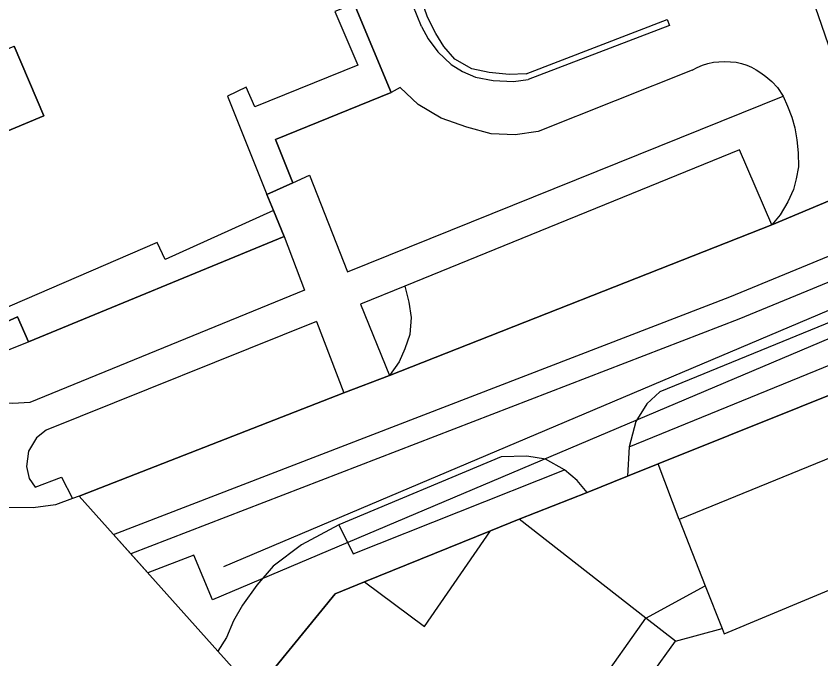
# Model space of a CAD drawing. Extents: x -264070 to -262271, y -1238894 to -1238141.
# Drawn here: x -263350.2 to -263298.3, y -1238871.3 to -1238829.8 of the extents above; entities that cross this region are included whole.
import ezdxf

# ---------------------------------------------------------------- set-up
doc = ezdxf.new("R2010")
doc.units = 0
for name, color, linetype in [('body_kn', 7, 'Continuous'), ('katuz_linie', 7, 'Continuous'), ('kladpar_hranice', 7, 'Continuous'), ('kladpar_plochy', 7, 'Continuous'), ('linie', 7, 'Continuous'), ('tarchy_linie', 7, 'Continuous'), ('zappar_hrandruhpozemk', 7, 'Continuous'), ('zuob_linie', 7, 'Continuous'), ('zuob_plochy', 7, 'Continuous')]:
    doc.layers.add(name, color=color, linetype=linetype)

msp = doc.modelspace()

# ---------------------------------------------------------------- linework, layer by layer
at = {"layer": 'body_kn'}
for p, q in [((-263323.63, -1238829.89), (-263323.63, -1238829.89)), ((-263308.18, -1238830.05), (-263308.18, -1238830.05)), ((-263308.18, -1238830.05), (-263308.18, -1238830.05)), ((-263324.03, -1238830.48), (-263324.03, -1238830.48)), ((-263308.04, -1238830.42), (-263308.04, -1238830.42)), ((-263308.04, -1238830.42), (-263308.04, -1238830.42)), ((-263323.1, -1238830.94), (-263323.1, -1238830.94)), ((-263323.59, -1238831.29), (-263323.59, -1238831.29)), ((-263322.98, -1238832.12), (-263322.98, -1238832.12)), ((-263322.59, -1238831.79), (-263322.59, -1238831.79)), ((-263321.88, -1238832.6), (-263321.88, -1238832.6)), ((-263305.21, -1238832.8), (-263305.21, -1238832.8)), ((-263304.85, -1238832.76), (-263304.85, -1238832.76)), ((-263304.48, -1238832.74), (-263304.48, -1238832.74)), ((-263304.11, -1238832.76), (-263304.11, -1238832.76)), ((-263303.75, -1238832.8), (-263303.75, -1238832.8)), ((-263328.14, -1238832.99), (-263328.14, -1238832.99)), ((-263322.11, -1238832.93), (-263322.11, -1238832.93)), ((-263320.79, -1238833.21), (-263320.79, -1238833.21)), ((-263306.58, -1238833.3), (-263306.58, -1238833.3)), ((-263306.25, -1238833.13), (-263306.25, -1238833.13)), ((-263305.91, -1238832.99), (-263305.91, -1238832.99)), ((-263305.56, -1238832.88), (-263305.56, -1238832.88)), ((-263303.4, -1238832.88), (-263303.4, -1238832.88)), ((-263303.05, -1238832.99), (-263303.05, -1238832.99)), ((-263302.75, -1238833.11), (-263302.75, -1238833.11)), ((-263302.44, -1238833.29), (-263302.44, -1238833.29)), ((-263321.38, -1238833.39), (-263321.38, -1238833.39)), ((-263320.55, -1238833.76), (-263320.55, -1238833.76)), ((-263319.66, -1238833.45), (-263319.66, -1238833.45)), ((-263318.38, -1238833.58), (-263318.38, -1238833.58)), ((-263317.28, -1238833.54), (-263317.28, -1238833.54)), ((-263302.15, -1238833.47), (-263302.15, -1238833.47)), ((-263301.83, -1238833.72), (-263301.83, -1238833.72)), ((-263319.41, -1238833.98), (-263319.41, -1238833.98)), ((-263318.1, -1238834.04), (-263318.1, -1238834.04)), ((-263317.14, -1238833.91), (-263317.14, -1238833.91)), ((-263301.45, -1238834.03), (-263301.45, -1238834.03)), ((-263335.33, -1238834.41), (-263335.33, -1238834.41)), ((-263325.99, -1238834.75), (-263325.99, -1238834.75)), ((-263325.41, -1238834.43), (-263325.41, -1238834.43)), ((-263325.41, -1238834.43), (-263325.41, -1238834.43)), ((-263301.08, -1238834.42), (-263301.08, -1238834.42)), ((-263336.54, -1238834.98), (-263336.54, -1238834.98)), ((-263336.54, -1238834.98), (-263336.54, -1238834.98)), ((-263300.71, -1238834.99), (-263300.71, -1238834.99)), ((-263334.78, -1238835.67), (-263334.78, -1238835.67)), ((-263324.24, -1238835.52), (-263324.24, -1238835.52)), ((-263300.43, -1238835.63), (-263300.43, -1238835.63)), ((-263348.37, -1238836.24), (-263348.37, -1238836.24)), ((-263322.75, -1238836.4), (-263322.75, -1238836.4)), ((-263300.16, -1238836.33), (-263300.16, -1238836.33)), ((-263321.11, -1238836.99), (-263321.11, -1238836.99)), ((-263319.54, -1238837.42), (-263319.54, -1238837.42)), ((-263317.98, -1238837.48), (-263317.98, -1238837.48)), ((-263316.51, -1238837.27), (-263316.51, -1238837.27)), ((-263316.51, -1238837.27), (-263316.51, -1238837.27)), ((-263299.95, -1238837.03), (-263299.95, -1238837.03)), ((-263333.43, -1238837.77), (-263333.43, -1238837.77)), ((-263299.83, -1238837.79), (-263299.83, -1238837.79)), ((-263303.52, -1238838.45), (-263303.52, -1238838.45)), ((-263299.74, -1238838.63), (-263299.74, -1238838.63)), ((-263299.73, -1238839.54), (-263299.73, -1238839.54)), ((-263331.25, -1238840.07), (-263331.25, -1238840.07)), ((-263332.32, -1238840.56), (-263332.32, -1238840.56)), ((-263332.32, -1238840.56), (-263332.32, -1238840.56)), ((-263299.88, -1238840.32), (-263299.88, -1238840.32)), ((-263300.05, -1238841), (-263300.05, -1238841)), ((-263333.99, -1238841.33), (-263333.99, -1238841.33)), ((-263300.41, -1238841.79), (-263300.41, -1238841.79)), ((-263333.57, -1238842.36), (-263333.57, -1238842.36)), ((-263333.57, -1238842.36), (-263333.57, -1238842.36)), ((-263300.9, -1238842.64), (-263300.9, -1238842.64)), ((-263301.43, -1238843.27), (-263301.43, -1238843.27)), ((-263301.43, -1238843.27), (-263301.43, -1238843.27)), ((-263332.88, -1238844.03), (-263332.88, -1238844.03)), ((-263332.88, -1238844.03), (-263332.88, -1238844.03)), ((-263341.06, -1238844.41), (-263341.06, -1238844.41)), ((-263340.54, -1238845.52), (-263340.54, -1238845.52)), ((-263328.79, -1238846.3), (-263328.79, -1238846.3)), ((-263325.09, -1238847.23), (-263325.09, -1238847.23)), ((-263325.09, -1238847.23), (-263325.09, -1238847.23)), ((-263331.56, -1238847.49), (-263331.56, -1238847.49)), ((-263331.56, -1238847.49), (-263331.56, -1238847.49)), ((-263324.84, -1238848.26), (-263324.84, -1238848.26)), ((-263304.14, -1238847.91), (-263304.14, -1238847.91)), ((-263327.96, -1238848.4), (-263327.96, -1238848.4)), ((-263350.07, -1238849.2), (-263350.07, -1238849.2)), ((-263324.69, -1238849.24), (-263324.69, -1238849.24)), ((-263303.57, -1238849.35), (-263303.57, -1238849.35)), ((-263330.79, -1238849.5), (-263330.79, -1238849.5)), ((-263324.78, -1238850.35), (-263324.78, -1238850.35)), ((-263349.35, -1238850.83), (-263349.35, -1238850.83)), ((-263325.09, -1238851.28), (-263325.09, -1238851.28)), ((-263325.46, -1238852.1), (-263325.46, -1238852.1)), ((-263326.09, -1238853), (-263326.09, -1238853)), ((-263308.65, -1238854.04), (-263308.65, -1238854.04)), ((-263329.03, -1238854.1), (-263329.03, -1238854.1)), ((-263349.28, -1238854.72), (-263349.28, -1238854.72)), ((-263349.28, -1238854.72), (-263349.28, -1238854.72)), ((-263309.49, -1238854.82), (-263309.49, -1238854.82)), ((-263310.21, -1238855.96), (-263310.21, -1238855.96)), ((-263348.23, -1238856.52), (-263348.23, -1238856.52)), ((-263348.23, -1238856.52), (-263348.23, -1238856.52)), ((-263348.85, -1238857.01), (-263348.85, -1238857.01)), ((-263310.63, -1238857.58), (-263310.63, -1238857.58)), ((-263310.63, -1238857.58), (-263310.63, -1238857.58)), ((-263349.37, -1238857.86), (-263349.37, -1238857.86)), ((-263318.89, -1238858.24), (-263318.89, -1238858.24)), ((-263317.24, -1238858.18), (-263317.24, -1238858.18)), ((-263316.04, -1238858.39), (-263316.04, -1238858.39)), ((-263308.76, -1238858.69), (-263308.76, -1238858.69)), ((-263349.5, -1238858.85), (-263349.5, -1238858.85)), ((-263314.81, -1238859.08), (-263314.81, -1238859.08)), ((-263349.32, -1238859.62), (-263349.32, -1238859.62)), ((-263347.24, -1238859.54), (-263347.24, -1238859.54)), ((-263314, -1238859.75), (-263314, -1238859.75)), ((-263310.74, -1238859.48), (-263310.74, -1238859.48)), ((-263348.94, -1238860.18), (-263348.94, -1238860.18)), ((-263348.94, -1238860.18), (-263348.94, -1238860.18)), ((-263346.1, -1238860.76), (-263346.1, -1238860.76)), ((-263313.35, -1238860.53), (-263313.35, -1238860.53)), ((-263313.35, -1238860.53), (-263313.35, -1238860.53)), ((-263347.63, -1238861.33), (-263347.63, -1238861.33)), ((-263346.53, -1238860.92), (-263346.53, -1238860.92)), ((-263349.05, -1238861.53), (-263349.05, -1238861.53)), ((-263317.73, -1238862.26), (-263317.73, -1238862.26)), ((-263307.41, -1238862.27), (-263307.41, -1238862.27)), ((-263307.41, -1238862.27), (-263307.41, -1238862.27)), ((-263329.36, -1238862.62), (-263329.36, -1238862.62)), ((-263343.87, -1238863.25), (-263343.87, -1238863.25)), ((-263343.87, -1238863.25), (-263343.87, -1238863.25)), ((-263319.57, -1238863), (-263319.57, -1238863)), ((-263331.76, -1238863.9), (-263331.76, -1238863.9)), ((-263342.77, -1238864.49), (-263342.77, -1238864.49)), ((-263338.7, -1238864.58), (-263338.7, -1238864.58)), ((-263328.43, -1238864.48), (-263328.43, -1238864.48)), ((-263336.77, -1238865.3), (-263336.77, -1238865.3)), ((-263333.59, -1238865.28), (-263333.59, -1238865.28)), ((-263341.67, -1238865.72), (-263341.67, -1238865.72)), ((-263334.64, -1238866.5), (-263334.64, -1238866.5)), ((-263327.71, -1238866.3), (-263327.71, -1238866.3)), ((-263327.71, -1238866.3), (-263327.71, -1238866.3)), ((-263305.73, -1238866.56), (-263305.73, -1238866.56)), ((-263337.49, -1238867.45), (-263337.49, -1238867.45)), ((-263329.58, -1238867.07), (-263329.58, -1238867.07)), ((-263335.57, -1238867.79), (-263335.57, -1238867.79)), ((-263336.14, -1238868.81), (-263336.14, -1238868.81)), ((-263309.57, -1238868.63), (-263309.57, -1238868.63)), ((-263309.57, -1238868.63), (-263309.57, -1238868.63)), ((-263323.83, -1238869.17), (-263323.83, -1238869.17)), ((-263304.65, -1238869.31), (-263304.65, -1238869.31)), ((-263304.52, -1238869.65), (-263304.52, -1238869.65)), ((-263336.59, -1238869.89), (-263336.59, -1238869.89)), ((-263307.66, -1238870.12), (-263307.66, -1238870.12)), ((-263307.66, -1238870.12), (-263307.66, -1238870.12)), ((-263337.16, -1238870.76), (-263337.16, -1238870.76))]:
    msp.add_line(p, q, dxfattribs=at)
at = {"layer": 'katuz_linie'}
msp.add_lwpolyline([(-263321.48, -1238886.38), (-263321.23, -1238885.9), (-263332.58, -1238876.54), (-263332.18, -1238875.97), (-263334, -1238874.29), (-263337.16, -1238870.76), (-263346.1, -1238860.76), (-263346.53, -1238860.92), (-263347.63, -1238861.33), (-263349.05, -1238861.53), (-263351.02, -1238861.49)], dxfattribs=at)
at = {"layer": 'kladpar_hranice'}
for points in [[(-263351.56, -1238849.87), (-263350.07, -1238849.2), (-263349.35, -1238850.83), (-263332.88, -1238844.03), (-263333.57, -1238842.36), (-263333.99, -1238841.33), (-263332.32, -1238840.56), (-263333.43, -1238837.77), (-263325.99, -1238834.75), (-263328.37, -1238829.03), (-263333.21, -1238817.03), (-263328.39, -1238815.06), (-263322.29, -1238812.6), (-263324.6, -1238806.97), (-263325.1, -1238805.65), (-263321.3, -1238804.09), (-263322.59, -1238800.74), (-263326.47, -1238802.32), (-263327.25, -1238802.65), (-263335.87, -1238781.81), (-263341.26, -1238783.78), (-263344.87, -1238785.28), (-263361.52, -1238792.21)], [(-263344.87, -1238785.28), (-263341.26, -1238783.78), (-263335.87, -1238781.81), (-263327.25, -1238802.65), (-263326.47, -1238802.32), (-263322.59, -1238800.74), (-263321.3, -1238804.09), (-263325.1, -1238805.65), (-263324.6, -1238806.97), (-263322.29, -1238812.6), (-263328.39, -1238815.06), (-263333.21, -1238817.03), (-263328.37, -1238829.03), (-263325.99, -1238834.75), (-263333.43, -1238837.77), (-263332.32, -1238840.56), (-263333.99, -1238841.33), (-263333.57, -1238842.36), (-263332.88, -1238844.03), (-263349.35, -1238850.83), (-263350.07, -1238849.2), (-263351.56, -1238849.87)], [(-263365.81, -1238798.06), (-263363.51, -1238803.61), (-263365.94, -1238804.6), (-263354.2, -1238833.39), (-263350.28, -1238831.75), (-263348.37, -1238836.24), (-263352.35, -1238837.9), (-263350.96, -1238841.22), (-263354.72, -1238842.83), (-263356.01, -1238839.91), (-263359.9, -1238841.73), (-263362.48, -1238842.93), (-263363.2, -1238843.27), (-263363.74, -1238843.52), (-263369.5, -1238827.9), (-263380.94, -1238803.93), (-263382.17, -1238800.97), (-263380.52, -1238800.3), (-263378.12, -1238799.3), (-263368.75, -1238795.52), (-263367.45, -1238798.75), (-263365.81, -1238798.06)], [(-263307.79, -1238803.38), (-263288.84, -1238808.6), (-263283.97, -1238806.53), (-263279.09, -1238804.47), (-263272.35, -1238821.08), (-263271.55, -1238823.05), (-263270.69, -1238825.17), (-263268.83, -1238829.75), (-263269.7, -1238830.1), (-263290.24, -1238838.58), (-263291.81, -1238839.24), (-263301.43, -1238843.27), (-263326.09, -1238853), (-263329.03, -1238854.1), (-263346.1, -1238860.76), (-263346.53, -1238860.92), (-263347.63, -1238861.33), (-263349.05, -1238861.53), (-263351.02, -1238861.49)], [(-263237.56, -1238830.25), (-263250.17, -1238835.24), (-263257.91, -1238838.31), (-263263, -1238840.33), (-263308.76, -1238858.69), (-263310.74, -1238859.48), (-263313.35, -1238860.53), (-263317.73, -1238862.26), (-263319.57, -1238863), (-263327.71, -1238866.3), (-263329.58, -1238867.07), (-263333.41, -1238871.76), (-263334, -1238874.29), (-263337.16, -1238870.76), (-263346.1, -1238860.76), (-263329.03, -1238854.1), (-263326.09, -1238853), (-263301.43, -1238843.27), (-263291.81, -1238839.24), (-263290.24, -1238838.58), (-263269.7, -1238830.1), (-263268.83, -1238829.75)], [(-263352.35, -1238837.9), (-263348.37, -1238836.24), (-263350.28, -1238831.75)], [(-263292.25, -1238892.08), (-263309.37, -1238893.94), (-263309.69, -1238892.99), (-263311.65, -1238892.99), (-263314.5, -1238890.63), (-263315.07, -1238891.26), (-263321.48, -1238886.38), (-263321.23, -1238885.9), (-263332.58, -1238876.54), (-263332.18, -1238875.97), (-263334, -1238874.29), (-263333.41, -1238871.76), (-263329.58, -1238867.07), (-263327.71, -1238866.3), (-263319.57, -1238863), (-263317.73, -1238862.26), (-263313.35, -1238860.53), (-263310.74, -1238859.48), (-263308.76, -1238858.69), (-263263, -1238840.33)]]:
    msp.add_lwpolyline(points, dxfattribs=at)
at = {"layer": 'kladpar_plochy'}
for points in [[(-263326.85, -1238761.83), (-263325.33, -1238765.14), (-263307.79, -1238803.38), (-263288.84, -1238808.6), (-263283.97, -1238806.53), (-263279.09, -1238804.47), (-263272.35, -1238821.08), (-263271.55, -1238823.05), (-263270.69, -1238825.17), (-263268.83, -1238829.75), (-263269.7, -1238830.1), (-263290.24, -1238838.58), (-263291.81, -1238839.24), (-263301.43, -1238843.27), (-263326.09, -1238853), (-263329.03, -1238854.1), (-263346.1, -1238860.76), (-263346.53, -1238860.92), (-263347.63, -1238861.33), (-263349.05, -1238861.53), (-263351.02, -1238861.49)], [(-263361.52, -1238792.21), (-263344.87, -1238785.28), (-263341.26, -1238783.78), (-263335.87, -1238781.81), (-263327.25, -1238802.65), (-263326.47, -1238802.32), (-263322.59, -1238800.74), (-263321.3, -1238804.09), (-263325.1, -1238805.65), (-263324.6, -1238806.97), (-263322.29, -1238812.6), (-263328.39, -1238815.06), (-263333.21, -1238817.03), (-263328.37, -1238829.03), (-263325.99, -1238834.75), (-263333.43, -1238837.77), (-263332.32, -1238840.56), (-263333.99, -1238841.33), (-263333.57, -1238842.36), (-263332.88, -1238844.03), (-263349.35, -1238850.83), (-263350.07, -1238849.2), (-263351.56, -1238849.87)], [(-263351.56, -1238849.87), (-263350.07, -1238849.2), (-263349.35, -1238850.83), (-263332.88, -1238844.03), (-263333.57, -1238842.36), (-263333.99, -1238841.33), (-263332.32, -1238840.56), (-263333.43, -1238837.77), (-263325.99, -1238834.75), (-263328.37, -1238829.03), (-263333.21, -1238817.03), (-263328.39, -1238815.06), (-263322.29, -1238812.6), (-263324.6, -1238806.97), (-263325.1, -1238805.65), (-263321.3, -1238804.09), (-263322.59, -1238800.74), (-263326.47, -1238802.32), (-263327.25, -1238802.65), (-263335.87, -1238781.81), (-263341.26, -1238783.78), (-263344.87, -1238785.28), (-263361.52, -1238792.21)], [(-263237.56, -1238830.25), (-263250.17, -1238835.24), (-263257.91, -1238838.31), (-263263, -1238840.33), (-263308.76, -1238858.69), (-263310.74, -1238859.48), (-263313.35, -1238860.53), (-263317.73, -1238862.26), (-263319.57, -1238863), (-263327.71, -1238866.3), (-263329.58, -1238867.07), (-263333.41, -1238871.76), (-263334, -1238874.29), (-263337.16, -1238870.76), (-263346.1, -1238860.76), (-263329.03, -1238854.1), (-263326.09, -1238853), (-263301.43, -1238843.27), (-263291.81, -1238839.24), (-263290.24, -1238838.58), (-263269.7, -1238830.1), (-263268.83, -1238829.75)], [(-263352.35, -1238837.9), (-263348.37, -1238836.24), (-263350.28, -1238831.75)], [(-263292.25, -1238892.08), (-263309.37, -1238893.94), (-263309.69, -1238892.99), (-263311.65, -1238892.99), (-263314.5, -1238890.63), (-263315.07, -1238891.26), (-263321.48, -1238886.38), (-263321.23, -1238885.9), (-263332.58, -1238876.54), (-263332.18, -1238875.97), (-263334, -1238874.29), (-263333.41, -1238871.76), (-263329.58, -1238867.07), (-263327.71, -1238866.3), (-263319.57, -1238863), (-263317.73, -1238862.26), (-263313.35, -1238860.53), (-263310.74, -1238859.48), (-263308.76, -1238858.69), (-263263, -1238840.33)]]:
    msp.add_lwpolyline(points, dxfattribs=at)
msp.add_lwpolyline([(-263365.81, -1238798.06), (-263363.51, -1238803.61), (-263365.94, -1238804.6), (-263354.2, -1238833.39), (-263350.28, -1238831.75), (-263348.37, -1238836.24), (-263352.35, -1238837.9), (-263350.96, -1238841.22), (-263354.72, -1238842.83), (-263356.01, -1238839.91), (-263359.9, -1238841.73), (-263362.48, -1238842.93), (-263363.2, -1238843.27), (-263363.74, -1238843.52), (-263369.5, -1238827.9), (-263380.94, -1238803.93), (-263382.17, -1238800.97), (-263380.52, -1238800.3), (-263378.12, -1238799.3), (-263368.75, -1238795.52), (-263367.45, -1238798.75)], close=True, dxfattribs=at)
at = {"layer": 'linie'}
msp.add_lwpolyline([(-263334, -1238874.29), (-263333.41, -1238871.76), (-263329.58, -1238867.07), (-263327.71, -1238866.3), (-263319.57, -1238863), (-263317.73, -1238862.26), (-263313.35, -1238860.53), (-263310.74, -1238859.48), (-263308.76, -1238858.69), (-263263, -1238840.33), (-263257.91, -1238838.31), (-263250.17, -1238835.24), (-263237.56, -1238830.25)], dxfattribs=at)
at = {"layer": 'tarchy_linie'}
for points in [[(-263343.87, -1238863.25), (-263304.14, -1238847.91), (-263264.41, -1238831.55), (-263227.03, -1238816.4), (-263194.96, -1238803.36), (-263162.59, -1238790.59), (-263102.22, -1238766.84), (-263102.2, -1238766.93), (-263101.91, -1238768.39), (-263101.76, -1238769.18), (-263101.42, -1238770.88), (-263131.03, -1238783.02), (-263184.17, -1238804.65), (-263237.08, -1238826.02), (-263290.22, -1238847.43), (-263337.49, -1238867.45), (-263338.7, -1238864.58), (-263341.67, -1238865.72), (-263342.77, -1238864.49), (-263343.87, -1238863.25)], [(-263101.91, -1238768.39), (-263162.02, -1238792.03), (-263194.38, -1238804.8), (-263226.45, -1238817.84), (-263263.82, -1238832.98), (-263303.57, -1238849.35), (-263342.77, -1238864.49)], [(-263336.77, -1238865.3), (-263290.87, -1238845.86), (-263237.72, -1238824.44), (-263184.81, -1238803.07), (-263131.67, -1238781.45), (-263101.76, -1238769.18)]]:
    msp.add_lwpolyline(points, dxfattribs=at)
at = {"layer": 'zappar_hrandruhpozemk'}
for p, q in [((-263297.16, -1238833.47), (-263305.28, -1238810.13)), ((-263317.28, -1238833.54), (-263308.18, -1238830.05)), ((-263308.18, -1238830.05), (-263308.04, -1238830.42)), ((-263308.04, -1238830.42), (-263317.14, -1238833.91)), ((-263328.14, -1238832.99), (-263334.78, -1238835.67)), ((-263306.58, -1238833.3), (-263316.51, -1238837.27)), ((-263325.41, -1238834.43), (-263325.99, -1238834.75)), ((-263336.54, -1238834.98), (-263333.99, -1238841.33)), ((-263328.79, -1238846.3), (-263300.71, -1238834.99)), ((-263269.11, -1238837.83), (-263308.65, -1238854.04)), ((-263303.52, -1238838.45), (-263325.09, -1238847.23)), ((-263301.43, -1238843.27), (-263303.52, -1238838.45)), ((-263310.63, -1238857.58), (-263264.68, -1238838.86)), ((-263332.88, -1238844.03), (-263331.56, -1238847.49)), ((-263341.06, -1238844.41), (-263351.91, -1238849.09)), ((-263325.09, -1238847.23), (-263327.96, -1238848.4)), ((-263331.56, -1238847.49), (-263349.28, -1238854.72)), ((-263327.96, -1238848.4), (-263326.09, -1238853)), ((-263330.79, -1238849.5), (-263348.23, -1238856.52)), ((-263330.79, -1238849.5), (-263329.03, -1238854.1)), ((-263354.51, -1238852.81), (-263349.35, -1238850.83)), ((-263318.89, -1238858.24), (-263329.36, -1238862.62)), ((-263328.43, -1238864.48), (-263314.81, -1238859.08)), ((-263329.36, -1238862.62), (-263328.43, -1238864.48)), ((-263323.83, -1238869.17), (-263319.57, -1238863)), ((-263323.83, -1238869.17), (-263319.57, -1238863)), ((-263323.83, -1238869.17), (-263319.57, -1238863)), ((-263327.71, -1238866.3), (-263323.83, -1238869.17)), ((-263309.57, -1238868.63), (-263305.73, -1238866.56)), ((-263307.66, -1238870.12), (-263304.65, -1238869.31))]:
    msp.add_line(p, q, dxfattribs=at)
for points in [[(-263324.03, -1238830.48), (-263324.86, -1238828.4), (-263325.04, -1238827.68), (-263325.1, -1238827.05), (-263325.13, -1238826.6), (-263325.13, -1238826.15), (-263325.07, -1238825.61), (-263324.86, -1238824.98), (-263324.5, -1238824.41), (-263324.08, -1238823.87), (-263323.54, -1238823.48), (-263323, -1238823.15), (-263322.35, -1238822.84)], [(-263317.28, -1238833.54), (-263318.38, -1238833.58), (-263319.66, -1238833.45), (-263320.79, -1238833.21), (-263321.88, -1238832.6), (-263322.59, -1238831.79), (-263323.1, -1238830.94), (-263323.63, -1238829.89), (-263324.05, -1238828.68), (-263324.41, -1238827.19), (-263324.43, -1238826), (-263324.05, -1238824.83), (-263323.24, -1238823.97), (-263322.19, -1238823.21)], [(-263328.37, -1238829.03), (-263329.61, -1238829.53), (-263328.14, -1238832.99)], [(-263324.03, -1238830.48), (-263323.59, -1238831.29), (-263322.98, -1238832.12), (-263322.11, -1238832.93), (-263321.38, -1238833.39), (-263320.55, -1238833.76), (-263319.41, -1238833.98), (-263318.1, -1238834.04), (-263317.14, -1238833.91)], [(-263306.58, -1238833.3), (-263306.25, -1238833.13), (-263305.91, -1238832.99), (-263305.56, -1238832.88), (-263305.21, -1238832.8), (-263304.85, -1238832.76), (-263304.48, -1238832.74), (-263304.11, -1238832.76), (-263303.75, -1238832.8), (-263303.4, -1238832.88), (-263303.05, -1238832.99), (-263302.75, -1238833.11), (-263302.44, -1238833.29), (-263302.15, -1238833.47), (-263301.83, -1238833.72), (-263301.45, -1238834.03), (-263301.08, -1238834.42), (-263300.71, -1238834.99), (-263300.43, -1238835.63), (-263300.16, -1238836.33), (-263299.95, -1238837.03), (-263299.83, -1238837.79), (-263299.74, -1238838.63), (-263299.73, -1238839.54), (-263299.88, -1238840.32), (-263300.05, -1238841), (-263300.41, -1238841.79), (-263300.9, -1238842.64), (-263301.43, -1238843.27)], [(-263334.78, -1238835.67), (-263335.33, -1238834.41), (-263336.54, -1238834.98)], [(-263316.51, -1238837.27), (-263317.98, -1238837.48), (-263319.54, -1238837.42), (-263321.11, -1238836.99), (-263322.75, -1238836.4), (-263324.24, -1238835.52), (-263325.41, -1238834.43)], [(-263332.32, -1238840.56), (-263331.25, -1238840.07), (-263328.79, -1238846.3)], [(-263333.57, -1238842.36), (-263340.54, -1238845.52), (-263341.06, -1238844.41)], [(-263325.09, -1238847.23), (-263324.84, -1238848.26), (-263324.69, -1238849.24), (-263324.78, -1238850.35), (-263325.09, -1238851.28), (-263325.46, -1238852.1), (-263326.09, -1238853)], [(-263349.28, -1238854.72), (-263350.38, -1238854.8), (-263351.29, -1238854.76), (-263352.47, -1238854.55), (-263353.43, -1238853.96), (-263354.07, -1238853.42), (-263354.51, -1238852.81)], [(-263284.1, -1238852.76), (-263307.41, -1238862.27), (-263308.76, -1238858.69)], [(-263308.65, -1238854.04), (-263309.49, -1238854.82), (-263310.21, -1238855.96), (-263310.63, -1238857.58), (-263310.74, -1238859.48)], [(-263348.23, -1238856.52), (-263348.85, -1238857.01), (-263349.37, -1238857.86), (-263349.5, -1238858.85), (-263349.32, -1238859.62), (-263348.94, -1238860.18)], [(-263313.35, -1238860.53), (-263314, -1238859.75), (-263314.81, -1238859.08), (-263316.04, -1238858.39), (-263317.24, -1238858.18), (-263318.89, -1238858.24)], [(-263348.94, -1238860.18), (-263347.24, -1238859.54), (-263346.53, -1238860.92)], [(-263307.41, -1238862.27), (-263305.73, -1238866.56), (-263304.65, -1238869.31), (-263304.52, -1238869.65), (-263285.15, -1238861.57), (-263282.77, -1238860.57), (-263282.08, -1238860.29), (-263273.59, -1238859.29), (-263273.14, -1238863.54), (-263271.42, -1238879.7)], [(-263312.72, -1238873.1), (-263309.57, -1238868.63), (-263317.73, -1238862.26)], [(-263329.36, -1238862.62), (-263331.76, -1238863.9), (-263333.59, -1238865.28), (-263334.64, -1238866.5), (-263335.57, -1238867.79), (-263336.14, -1238868.81), (-263336.59, -1238869.89), (-263337.16, -1238870.76)], [(-263312.72, -1238873.1), (-263310.88, -1238874.58), (-263307.66, -1238870.12), (-263309.57, -1238868.63)]]:
    msp.add_lwpolyline(points, dxfattribs=at)
at = {"layer": 'zuob_linie'}
msp.add_lwpolyline([(-263292.25, -1238892.08), (-263309.37, -1238893.94), (-263309.69, -1238892.99), (-263311.65, -1238892.99), (-263314.5, -1238890.63), (-263315.07, -1238891.26), (-263321.48, -1238886.38), (-263321.23, -1238885.9), (-263332.58, -1238876.54), (-263332.18, -1238875.97), (-263334, -1238874.29), (-263337.16, -1238870.76), (-263346.1, -1238860.76), (-263346.53, -1238860.92), (-263347.63, -1238861.33), (-263349.05, -1238861.53), (-263351.02, -1238861.49)], dxfattribs=at)
at = {"layer": 'zuob_plochy'}
msp.add_lwpolyline([(-263292.25, -1238892.08), (-263309.37, -1238893.94), (-263309.69, -1238892.99), (-263311.65, -1238892.99), (-263314.5, -1238890.63), (-263315.07, -1238891.26), (-263321.48, -1238886.38), (-263321.23, -1238885.9), (-263332.58, -1238876.54), (-263332.18, -1238875.97), (-263334, -1238874.29), (-263337.16, -1238870.76), (-263346.1, -1238860.76), (-263346.53, -1238860.92), (-263347.63, -1238861.33), (-263349.05, -1238861.53), (-263351.02, -1238861.49)], dxfattribs=at)

doc.saveas('drawing.dxf')
